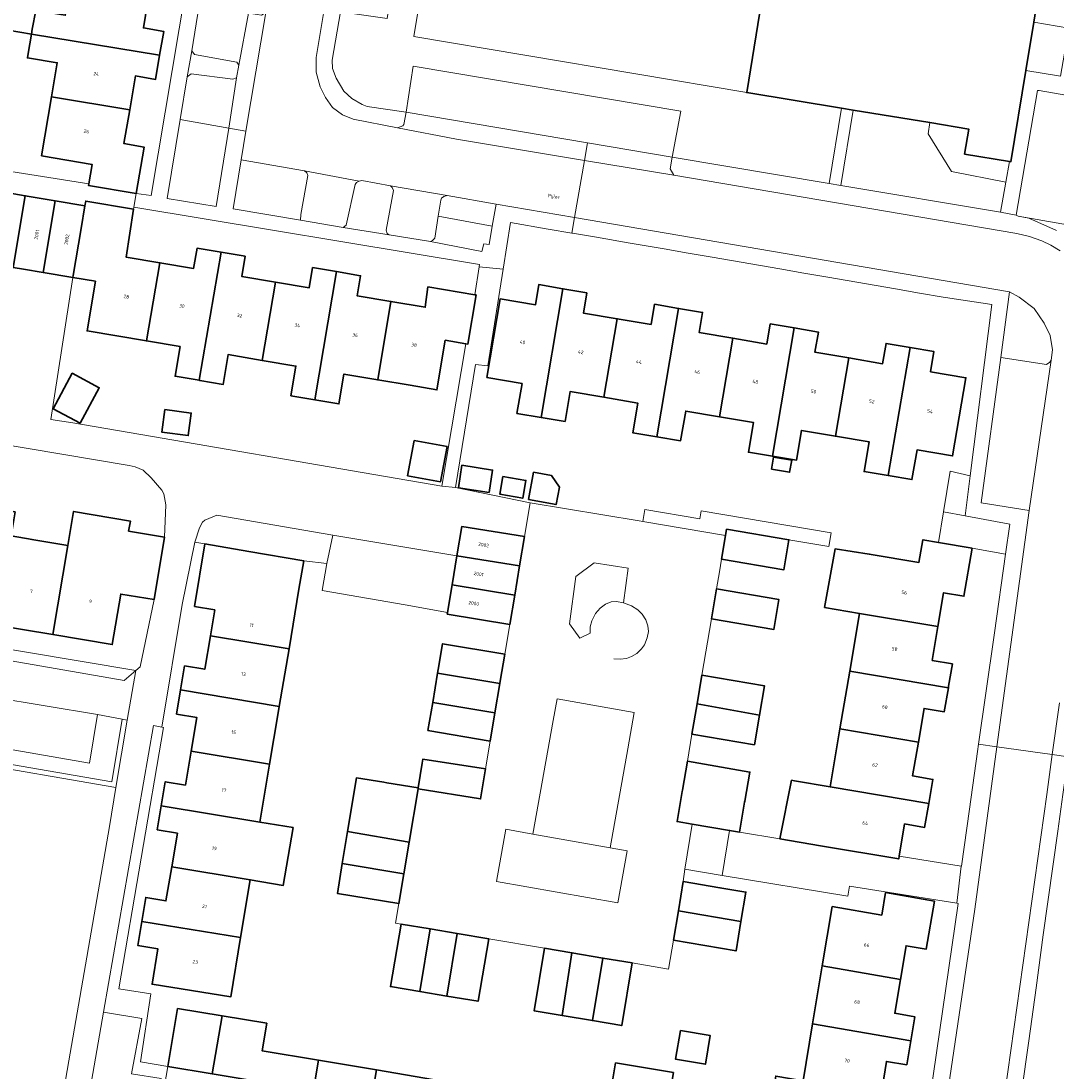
# Model space of a CAD drawing. Header units: metres. Extents: x 197700 to 204338, y 317132 to 325229.
# Tile 1038 of 1056: x 199334 to 199440, y 321686 to 321794. Entities that reach past the tile are written whole.
import ezdxf
from ezdxf.enums import TextEntityAlignment as Align

# ---------------------------------------------------------------- set-up
doc = ezdxf.new("R2010")
doc.units = ezdxf.units.M
for name, color, linetype, lineweight in [('B-WE-GR-BEPLANTING_CULTUUR_BODEMBEDEKKER-GV', 90, 'Continuous', 18), ('B-WE-GR-BEPLANTING_CULTUUR_HEESTERS-GV', 90, 'Continuous', 18), ('B-WE-GR-GROENVOORZIENING-GV', 80, 'Continuous', 18), ('B-WE-IE-TERREINAFSCHEIDING_KUNSTMATIG_HEKWERK-G', 20, 'IE-TERREINAFSCHEIDING-KUNSTMATIG', 18), ('B-WE-OG-BEBOUWING-GV', 7, 'Continuous', 35), ('B-WE-OG-BEBOUWING-T18', 10, 'Continuous', 18), ('B-WE-OG-TERREIN_ERF-GV', 7, 'Continuous', 18), ('B-WE-OG-TOPOGRAFIE-T18', 10, 'Continuous', 18), ('B-WE-VH-VERHARDING_ASFALT-GV', 252, 'Continuous', 18), ('B-WE-VH-VERHARDING_BETONSTRAATSTEEN-GV', 252, 'Continuous', 18), ('B-WE-VH-VERHARDING_TEGEL-GV', 252, 'Continuous', 18)]:
    doc.layers.add(name, color=color, linetype=linetype, lineweight=lineweight)
doc.styles.add('NLCS-ISO-M200-T18', font='NLCS-ISO.ttf', dxfattribs={"height": 0.36})
doc.linetypes.add('IE-TERREINAFSCHEIDING-KUNSTMATIG', pattern='A,4,[82,NLCS.SHX,S=0.75,R=90,X=0,Y=0],4,-2', length=10)

msp = doc.modelspace()

# ---------------------------------------------------------------- linework, layer by layer
at = {"layer": 'B-WE-GR-BEPLANTING_CULTUUR_BODEMBEDEKKER-GV'}
for points in [[(199408.31, 321786.46), (199374.137, 321792.221), (199376.404, 321805.899), (199384.25, 321804.395), (199384.656, 321807.372), (199373.947, 321809.424), (199371.404, 321794.078), (199366.618, 321794.733), (199365.751, 321789.779), (199365.803, 321788.945), (199366.168, 321787.931), (199366.949, 321786.598), (199367.772, 321785.845), (199368.86, 321785.233), (199369.367, 321785.046), (199373.345, 321784.447), (199374.062, 321789.191), (199401.535, 321784.56), (199400.647, 321779.845), (199416.776, 321777.14), (199418.021, 321784.866)], [(199350.901, 321788.094), (199351.299, 321788.401), (199355.576, 321787.841), (199355.956, 321787.987), (199356.198, 321789.286), (199355.969, 321789.6), (199351.645, 321790.386), (199351.347, 321790.745)], [(199436.184, 321773.794), (199442.6, 321772.657), (199444.771, 321785.561), (199438.329, 321786.664), (199438.162, 321786.693), (199435.948, 321773.891)], [(199427.086, 321783.379), (199419.24, 321784.666), (199417.983, 321776.938), (199434.358, 321774.192), (199434.893, 321777.27), (199429.32, 321778.357), (199426.927, 321782.234)], [(199355.156, 321782.806), (199350.179, 321783.696), (199348.845, 321775.582), (199353.869, 321774.77)], [(199362.943, 321778.436), (199356.411, 321779.579), (199355.601, 321774.524), (199362.509, 321773.364), (199362.538, 321773.97), (199363.267, 321777.971), (199363.154, 321778.225)], [(199368.52, 321777.373), (199368.265, 321777.229), (199368.119, 321777.039), (199367.218, 321772.867), (199366.878, 321772.614), (199371.613, 321771.873), (199371.411, 321772.022), (199371.32, 321772.343), (199372.062, 321776.415), (199371.935, 321776.737), (199371.75, 321776.906), (199368.817, 321777.432)], [(199376.654, 321773.772), (199382.202, 321772.748), (199382.585, 321775.024), (199377.554, 321775.894), (199377.212, 321775.81), (199376.982, 321775.647), (199376.912, 321775.432)], [(199428.498, 321743.467), (199430.739, 321743.038), (199431.258, 321747.142), (199429.176, 321747.637)], [(199351.665, 321740.342), (199352.709, 321740.165), (199357.22, 321739.4), (199362.856, 321738.444), (199365.23, 321738.139), (199365.837, 321741.075), (199353.946, 321743.118), (199352.692, 321742.617), (199352.446, 321742.39), (199352.161, 321741.819)], [(199392.229, 321731.008), (199392.247, 321731.65), (199392.416, 321732.271), (199392.802, 321733.016), (199393.261, 321733.577), (199393.813, 321733.989), (199394.406, 321734.219), (199394.941, 321734.259), (199395.664, 321734.128), (199396.155, 321737.677), (199392.639, 321738.233), (199390.786, 321736.817), (199390.112, 321731.962), (199391.19, 321730.48)], [(199329.412, 321724.708), (199328.266, 321718.322), (199343.168, 321715.747), (199344.227, 321722.189), (199341.699, 321722.672), (199340.871, 321717.666), (199330.009, 321719.543), (199330.891, 321724.455)]]:
    msp.add_lwpolyline(points, close=True, dxfattribs=at)
at = {"layer": 'B-WE-GR-BEPLANTING_CULTUUR_HEESTERS-GV'}
for points in [[(199408.31, 321786.46), (199409.664, 321794.727), (199383.525, 321799.07), (199384.25, 321804.395), (199376.404, 321805.899), (199374.137, 321792.221)], [(199376.654, 321773.772), (199376.309, 321771.545), (199376.077, 321771.282), (199375.842, 321771.171), (199381.131, 321770.162), (199381.339, 321770.943), (199381.888, 321770.887), (199382.202, 321772.748)], [(199439.56, 321759.027), (199439.683, 321760.091), (199439.46, 321761.529), (199438.824, 321762.821), (199437.811, 321764.303), (199436.279, 321765.475), (199435.281, 321766.037), (199434.403, 321759.298), (199439.075, 321758.584), (199439.402, 321758.809)], [(199430.739, 321743.038), (199428.498, 321743.467), (199427.985, 321740.315), (199431.43, 321739.72), (199434.867, 321739.126), (199435.298, 321742.174)], [(199342.302, 321692.112), (199340.246, 321680.346), (199340.273, 321679.967), (199340.583, 321679.498), (199341.082, 321679.117), (199341.98, 321678.802), (199343.345, 321678.539), (199346.836, 321677.867), (199348.202, 321685.335), (199345.179, 321685.807), (199346.241, 321691.472)]]:
    msp.add_lwpolyline(points, close=True, dxfattribs=at)
msp.add_lwpolyline([(199336.987, 321677.074), (199342.923, 321711.175), (199343.579, 321715.168), (199327.685, 321717.915), (199328.919, 321724.792), (199322.643, 321725.866), (199318.482, 321726.577), (199305.281, 321728.727), (199304.051, 321721.921), (199292.471, 321723.949), (199286.018, 321688.502), (199277.623, 321690.077), (199274.972, 321675.783)], dxfattribs=at)
at = {"layer": 'B-WE-GR-GROENVOORZIENING-GV'}
msp.add_lwpolyline([(199329.412, 321724.708), (199328.919, 321724.792), (199327.685, 321717.915), (199343.579, 321715.168), (199344.718, 321722.095), (199344.227, 321722.189), (199343.168, 321715.747), (199328.266, 321718.322)], close=True, dxfattribs=at)
at = {"layer": 'B-WE-IE-TERREINAFSCHEIDING_KUNSTMATIG_HEKWERK-G'}
for points in [[(199395.664, 321734.128), (199394.941, 321734.259), (199394.406, 321734.219), (199393.813, 321733.989), (199393.261, 321733.577), (199392.802, 321733.016), (199392.416, 321732.271), (199392.247, 321731.65), (199392.229, 321731.008)], [(199394.661, 321728.365), (199395.313, 321728.329), (199395.961, 321728.423), (199396.489, 321728.613), (199397.017, 321728.934), (199397.508, 321729.389), (199397.813, 321729.822), (199398.104, 321730.529), (199398.218, 321731.188), (199398.172, 321731.76), (199397.957, 321732.38), (199397.584, 321732.969), (199397.14, 321733.405), (199396.498, 321733.802), (199395.664, 321734.128)]]:
    msp.add_lwpolyline(points, dxfattribs=at)
at = {"layer": 'B-WE-OG-BEBOUWING-GV'}
for points in [[(199334.905, 321792.459), (199348.062, 321790.289), (199348.48, 321792.74), (199346.4, 321793.1), (199347, 321796.72), (199338.98, 321798.04), (199338.97, 321797.98), (199338.372, 321794.391), (199335.345, 321794.895), (199334.994, 321792.983)], [(199333.947, 321795.152), (199332.954, 321795.334), (199332.616, 321793.436), (199332.519, 321792.856), (199334.905, 321792.459), (199334.994, 321792.983), (199335.345, 321794.895)], [(199336.963, 321786.039), (199344.985, 321784.699), (199345.57, 321788.17), (199347.64, 321787.82), (199348.062, 321790.289), (199334.905, 321792.459), (199334.567, 321790.475), (199334.49, 321790.02), (199337.55, 321789.52)], [(199336.963, 321786.039), (199335.94, 321779.98), (199341.12, 321779.1), (199340.778, 321777.104), (199340.749, 321776.935), (199345.666, 321776.116), (199346.47, 321780.88), (199344.4, 321781.23), (199344.985, 321784.699)], [(199334.262, 321775.878), (199331.122, 321776.408), (199329.883, 321769.062), (199333.02, 321768.533)], [(199336.106, 321768.013), (199337.347, 321775.358), (199334.262, 321775.878), (199333.02, 321768.533), (199334.077, 321768.355)], [(199337.347, 321775.358), (199336.106, 321768.013), (199339.154, 321767.5), (199339.187, 321767.699), (199340, 321772.51), (199340.391, 321774.845)], [(199346.71, 321760.982), (199348.09, 321769.009), (199344.62, 321769.59), (199345.393, 321774.509), (199340.474, 321775.328), (199340.391, 321774.845), (199340, 321772.51), (199339.187, 321767.699), (199339.154, 321767.5), (199341.47, 321767.11), (199340.61, 321762.01)], [(199348.09, 321769.009), (199346.71, 321760.982), (199350.16, 321760.4), (199349.65, 321757.36), (199352.111, 321756.946), (199354.359, 321770.086), (199351.9, 321770.5), (199351.55, 321768.43)], [(199359.94, 321767.021), (199356.48, 321767.6), (199356.83, 321769.67), (199354.359, 321770.086), (199352.111, 321756.946), (199352.184, 321756.934), (199354.58, 321756.53), (199355.09, 321759.58), (199358.571, 321758.994)], [(199363.989, 321754.946), (199366.219, 321768.095), (199363.76, 321768.51), (199363.41, 321766.44), (199359.94, 321767.021), (199358.571, 321758.994), (199362.04, 321758.41), (199361.53, 321755.36)], [(199366.219, 321768.095), (199363.989, 321754.946), (199366.46, 321754.53), (199366.97, 321757.58), (199370.439, 321756.995), (199371.79, 321765.04), (199368.33, 321765.62), (199368.68, 321767.68)], [(199371.79, 321765.04), (199370.439, 321756.995), (199373.762, 321756.434), (199376.51, 321755.97), (199377.37, 321761.05), (199379.487, 321760.705), (199379.7, 321760.67), (199380.53, 321765.7), (199380.392, 321765.723), (199375.6, 321766.52), (199375.31, 321764.45)], [(199387.199, 321753.14), (199389.44, 321766.343), (199386.96, 321766.77), (199386.62, 321764.69), (199383, 321765.29), (199381.64, 321757.25), (199385.25, 321756.61), (199384.73, 321753.55)], [(199389.44, 321766.343), (199387.199, 321753.14), (199389.67, 321752.73), (199390.18, 321755.79), (199393.65, 321755.205), (199395.02, 321763.265), (199391.55, 321763.85), (199391.9, 321765.92)], [(199393.65, 321755.205), (199397.12, 321754.62), (199396.61, 321751.57), (199399.071, 321751.155), (199401.31, 321764.331), (199398.85, 321764.75), (199398.49, 321762.68), (199395.02, 321763.265)], [(199405.52, 321753.211), (199406.901, 321761.255), (199403.43, 321761.84), (199403.78, 321763.91), (199401.31, 321764.331), (199399.071, 321751.155), (199401.53, 321750.74), (199402.05, 321753.79)], [(199405.52, 321753.211), (199409, 321752.63), (199408.48, 321749.57), (199410.949, 321749.159), (199413.189, 321762.32), (199410.72, 321762.74), (199410.37, 321760.67), (199406.901, 321761.255)], [(199413.189, 321762.32), (199410.949, 321749.159), (199413.41, 321748.75), (199413.93, 321751.8), (199417.409, 321751.214), (199418.78, 321759.24), (199415.31, 321759.83), (199415.66, 321761.9)], [(199417.409, 321751.214), (199420.88, 321750.63), (199420.36, 321747.58), (199422.829, 321747.167), (199425.07, 321760.309), (199422.61, 321760.73), (199422.25, 321758.65), (199418.78, 321759.24)], [(199425.07, 321760.309), (199422.829, 321747.167), (199425.26, 321746.76), (199425.8, 321749.81), (199429.43, 321749.2), (199430.8, 321757.21), (199427.18, 321757.82), (199427.52, 321759.89)], [(199339.099, 321757.687), (199337.129, 321754.038), (199339.897, 321752.544), (199341.867, 321756.192)], [(199348.594, 321753.949), (199348.28, 321751.642), (199350.991, 321751.272), (199351.305, 321753.579)], [(199374.167, 321750.782), (199373.497, 321747.163), (199376.887, 321746.534), (199377.558, 321750.153)], [(199379.088, 321748.234), (199378.728, 321745.933), (199381.869, 321745.442), (199382.228, 321747.743)], [(199410.856, 321747.836), (199412.709, 321747.515), (199412.924, 321748.75), (199411.071, 321749.071)], [(199386.438, 321747.509), (199385.923, 321744.729), (199388.75, 321744.205), (199389.083, 321746.002), (199388.281, 321747.167)], [(199383.279, 321747.095), (199382.956, 321745.274), (199385.326, 321744.853), (199385.65, 321746.674)], [(199330.17, 321743.96), (199329.1, 321737.54), (199331.9, 321737.07), (199331.03, 321731.88), (199337.109, 321730.855), (199338.64, 321740), (199335.134, 321740.591), (199334.977, 321740.617), (199332.82, 321740.98), (199333.23, 321743.44)], [(199337.109, 321730.855), (199343.19, 321729.83), (199344.07, 321735.02), (199347.49, 321734.46), (199348.57, 321740.85), (199344.88, 321741.48), (199345.052, 321742.512), (199339.23, 321743.493), (199338.64, 321740)], [(199385.5, 321740.91), (199379.07, 321741.95), (199378.57, 321738.95), (199384.997, 321737.909)], [(199405.73, 321738.59), (199412.13, 321737.51), (199412.64, 321740.59), (199406.25, 321741.67), (199406.142, 321741.03)], [(199357.22, 321739.4), (199352.709, 321740.165), (199351.651, 321733.746), (199353.71, 321733.4), (199353.265, 321730.741), (199361.337, 321729.416), (199362.36, 321735.52), (199362.856, 321738.444)], [(199419.868, 321733.03), (199427.934, 321731.679), (199428.52, 321735.15), (199430.6, 321734.8), (199431.43, 321739.72), (199427.985, 321740.315), (199426.39, 321740.59), (199425.99, 321738.26), (199420.89, 321739.12), (199417.376, 321739.651), (199416.302, 321733.653)], [(199378.072, 321735.97), (199384.495, 321734.92), (199384.997, 321737.909), (199378.57, 321738.95), (199378.566, 321738.926)], [(199383.99, 321731.91), (199384.495, 321734.92), (199378.072, 321735.97), (199377.599, 321733.144), (199377.57, 321732.97), (199377.568, 321732.96)], [(199405.21, 321735.54), (199404.7, 321732.48), (199411.1, 321731.39), (199411.62, 321734.46)], [(199427.934, 321731.679), (199419.868, 321733.03), (199418.875, 321727.109), (199429.001, 321725.399), (199429.031, 321725.582), (199429.42, 321727.86), (199427.35, 321728.22)], [(199353.265, 321730.741), (199352.69, 321727.3), (199350.62, 321727.65), (199350.205, 321725.181), (199360.343, 321723.486), (199361.337, 321729.416)], [(199376.586, 321726.919), (199382.976, 321725.849), (199383.016, 321726.086), (199383.48, 321728.85), (199377.09, 321729.92), (199376.644, 321727.265)], [(199376.08, 321723.91), (199382.47, 321722.84), (199382.976, 321725.849), (199376.586, 321726.919)], [(199403.72, 321726.71), (199403.219, 321723.765), (199409.611, 321722.599), (199410.12, 321725.62)], [(199418.875, 321727.109), (199417.88, 321721.18), (199425.926, 321719.831), (199426.51, 321723.29), (199428.59, 321722.94), (199429.001, 321725.399)], [(199351.286, 321718.899), (199359.351, 321717.567), (199360.234, 321722.833), (199360.343, 321723.486), (199350.205, 321725.181), (199349.79, 321722.71), (199351.87, 321722.37)], [(199375.587, 321721.039), (199381.984, 321719.934), (199382.47, 321722.84), (199376.08, 321723.91)], [(199409.611, 321722.599), (199403.219, 321723.765), (199402.69, 321720.66), (199409.1, 321719.57)], [(199426.996, 321713.551), (199427.42, 321716.01), (199425.34, 321716.36), (199425.926, 321719.831), (199417.88, 321721.18), (199416.883, 321715.239)], [(199359.351, 321717.567), (199351.286, 321718.899), (199350.7, 321715.42), (199348.63, 321715.77), (199348.221, 321713.31), (199358.355, 321711.627)], [(199374.592, 321715.13), (199374.577, 321715.039), (199380.99, 321714.01), (199381.51, 321717.1), (199375.08, 321718.09), (199375.009, 321717.657)], [(199402.705, 321711.423), (199406.549, 321710.781), (199407.57, 321710.61), (199408.09, 321713.66), (199408.111, 321713.783), (199408.633, 321716.764), (199402.219, 321717.876), (199401.716, 321714.902), (199401.69, 321714.75), (199401.17, 321711.68)], [(199367.356, 321710.662), (199373.666, 321709.572), (199374.577, 321715.039), (199374.592, 321715.13), (199371.369, 321715.667), (199371.061, 321715.718), (199368.275, 321716.182)], [(199423.956, 321708.128), (199424.51, 321711.44), (199426.57, 321711.08), (199426.996, 321713.551), (199416.883, 321715.239), (199413.218, 321715.854), (199412.913, 321715.915), (199411.72, 321709.905), (199415.87, 321709.2), (199423.91, 321707.85)], [(199349.295, 321707.021), (199357.363, 321705.71), (199360.753, 321705.137), (199361.754, 321711.063), (199358.355, 321711.627), (199348.221, 321713.31), (199347.81, 321710.84), (199349.88, 321710.49)], [(199366.807, 321707.366), (199373.125, 321706.324), (199373.666, 321709.572), (199367.356, 321710.662)], [(199366.807, 321707.366), (199366.299, 321704.318), (199372.616, 321703.266), (199373.125, 321706.324)], [(199357.363, 321705.71), (199349.295, 321707.021), (199348.71, 321703.55), (199346.64, 321703.9), (199346.229, 321701.43), (199356.369, 321699.78)], [(199401.8, 321705.53), (199401.294, 321702.509), (199407.717, 321701.44), (199408.22, 321704.45), (199405.565, 321704.897)], [(199424.087, 321695.49), (199424.67, 321698.95), (199426.74, 321698.6), (199427.58, 321703.53), (199422.56, 321704.41), (199422.17, 321702.09), (199417.09, 321702.96), (199416.069, 321696.88)], [(199400.79, 321699.5), (199407.21, 321698.41), (199407.717, 321701.44), (199401.294, 321702.509)], [(199356.369, 321699.78), (199346.229, 321701.43), (199345.82, 321698.97), (199347.89, 321698.62), (199347.28, 321695), (199355.35, 321693.7)], [(199375.831, 321700.666), (199372.83, 321701.17), (199371.74, 321694.75), (199374.748, 321694.249)], [(199377.518, 321693.787), (199378.581, 321700.205), (199375.831, 321700.666), (199374.748, 321694.249)], [(199377.518, 321693.787), (199380.74, 321693.25), (199381.83, 321699.66), (199378.581, 321700.205)], [(199389.358, 321691.794), (199390.367, 321698.218), (199387.55, 321698.69), (199386.48, 321692.28)], [(199392.468, 321691.269), (199393.551, 321697.684), (199390.367, 321698.218), (199389.358, 321691.794)], [(199393.551, 321697.684), (199392.468, 321691.269), (199395.48, 321690.76), (199396.56, 321697.18)], [(199415.071, 321690.94), (199425.145, 321689.198), (199425.56, 321691.66), (199423.5, 321692.01), (199424.087, 321695.49), (199416.069, 321696.88)], [(199353.459, 321685.803), (199354.48, 321691.74), (199349.9, 321692.49), (199348.9, 321686.57)], [(199353.459, 321685.803), (199357.76, 321685.08), (199356.89, 321680.13), (199360.52, 321679.53), (199360.19, 321677.48), (199362.653, 321677.06), (199364.37, 321687.199), (199358.58, 321688.17), (199359.06, 321690.99), (199354.48, 321691.74)], [(199401.508, 321690.239), (199401.014, 321687.294), (199404.07, 321686.781), (199404.564, 321689.726)], [(199410.522, 321681.01), (199416.412, 321679.959), (199417.13, 321684.26), (199422.07, 321683.46), (199422.65, 321687.08), (199424.73, 321686.74), (199425.145, 321689.198), (199415.071, 321690.94), (199414.09, 321685.1), (199411.29, 321685.57)], [(199362.653, 321677.06), (199365.12, 321676.64), (199365.46, 321678.7), (199368.929, 321678.115), (199370.32, 321686.2), (199364.37, 321687.199)], [(199394.059, 321682.217), (199392.67, 321674.124), (199396.14, 321673.54), (199395.79, 321671.47), (199398.269, 321671.048), (199399.988, 321681.222), (199400.783, 321685.926), (199394.849, 321686.922), (199394.437, 321684.456)], [(199368.929, 321678.115), (199372.4, 321677.53), (199372.05, 321675.45), (199374.509, 321675.036), (199376.259, 321685.204), (199370.32, 321686.2)]]:
    msp.add_lwpolyline(points, close=True, dxfattribs=at)
msp.add_lwpolyline([(199409.664, 321794.727), (199408.31, 321786.46), (199418.021, 321784.866), (199419.24, 321784.666), (199427.086, 321783.379), (199431.1, 321782.72), (199430.67, 321780.15), (199435.263, 321779.396), (199435.42, 321779.37), (199436.958, 321788.724), (199437.775, 321793.691), (199437.986, 321794.974)], dxfattribs=at)
at = {"layer": 'B-WE-OG-TERREIN_ERF-GV'}
for points in [[(199347, 321796.72), (199346.4, 321793.1), (199348.48, 321792.74), (199348.062, 321790.289), (199347.64, 321787.82), (199345.57, 321788.17), (199344.985, 321784.699), (199344.4, 321781.23), (199346.47, 321780.88), (199345.666, 321776.116), (199347.175, 321775.896), (199350.798, 321797.318)], [(199329.312, 321778.917), (199340.778, 321777.104), (199341.12, 321779.1), (199335.94, 321779.98), (199336.963, 321786.039), (199337.55, 321789.52), (199334.49, 321790.02), (199334.567, 321790.475), (199334.905, 321792.459), (199332.519, 321792.856)], [(199332.82, 321740.98), (199334.977, 321740.617), (199335.134, 321740.591), (199338.64, 321740), (199339.23, 321743.493), (199345.052, 321742.512), (199344.88, 321741.48), (199348.57, 321740.85), (199348.703, 321744.182), (199348.484, 321745.316), (199348.282, 321745.684), (199347.205, 321746.941), (199346.354, 321747.726), (199345.552, 321748.087), (199344.918, 321748.211), (199327.615, 321751.103)], [(199426.822, 321681.372), (199430.021, 321703.275), (199429.876, 321703.298), (199418.864, 321705.06), (199418.677, 321704.014), (199405.777, 321706.154), (199401.967, 321706.786), (199401.8, 321705.53), (199405.565, 321704.897), (199408.22, 321704.45), (199407.717, 321701.44), (199407.21, 321698.41), (199400.79, 321699.5), (199400.296, 321696.552), (199396.56, 321697.18), (199395.48, 321690.76), (199392.468, 321691.269), (199389.358, 321691.794), (199386.48, 321692.28), (199387.55, 321698.69), (199381.83, 321699.66), (199380.74, 321693.25), (199377.518, 321693.787), (199374.748, 321694.249), (199371.74, 321694.75), (199372.83, 321701.17), (199372.279, 321701.263), (199372.616, 321703.266), (199366.299, 321704.318), (199366.807, 321707.366), (199367.356, 321710.662), (199368.275, 321716.182), (199371.061, 321715.718), (199371.369, 321715.667), (199374.592, 321715.13), (199375.009, 321717.657), (199375.08, 321718.09), (199381.51, 321717.1), (199381.984, 321719.934), (199375.587, 321721.039), (199376.08, 321723.91), (199376.586, 321726.919), (199376.644, 321727.265), (199377.09, 321729.92), (199383.48, 321728.85), (199383.99, 321731.91), (199377.568, 321732.96), (199377.57, 321732.97), (199377.599, 321733.144), (199373.258, 321733.898), (199364.745, 321735.376), (199365.23, 321738.139), (199362.856, 321738.444), (199362.36, 321735.52), (199361.337, 321729.416), (199360.343, 321723.486), (199360.234, 321722.833), (199359.351, 321717.567), (199358.355, 321711.627), (199361.754, 321711.063), (199360.753, 321705.137), (199357.363, 321705.71), (199356.369, 321699.78), (199355.35, 321693.7), (199347.28, 321695), (199347.89, 321698.62), (199345.82, 321698.97), (199346.229, 321701.43), (199346.64, 321703.9), (199348.71, 321703.55), (199349.295, 321707.021), (199349.88, 321710.49), (199347.81, 321710.84), (199348.221, 321713.31), (199348.63, 321715.77), (199350.7, 321715.42), (199351.286, 321718.899), (199351.87, 321722.37), (199349.79, 321722.71), (199350.205, 321725.181), (199350.62, 321727.65), (199352.69, 321727.3), (199353.265, 321730.741), (199353.71, 321733.4), (199351.651, 321733.746), (199352.709, 321740.165), (199351.665, 321740.342), (199350.377, 321733.96), (199348.272, 321721.365), (199348.47, 321721.32), (199343.86, 321694.53), (199347.14, 321694), (199346.11, 321687.02), (199348.9, 321686.57), (199347.58, 321678.81)], [(199300.694, 321734.713), (199345.627, 321727.176), (199346.073, 321727.558), (199347.49, 321734.46), (199344.07, 321735.02), (199343.19, 321729.83), (199337.109, 321730.855), (199331.03, 321731.88)], [(199440.24, 321710.688), (199438.748, 321700.074), (199437.998, 321694.628), (199437.248, 321689.184), (199436.518, 321683.888)], [(199353.459, 321685.803), (199348.9, 321686.57), (199349.9, 321692.49), (199354.48, 321691.74), (199359.06, 321690.99), (199358.58, 321688.17), (199364.37, 321687.199), (199370.32, 321686.2), (199376.259, 321685.204)], [(199394.437, 321684.456), (199394.849, 321686.922), (199400.783, 321685.926)]]:
    msp.add_lwpolyline(points, dxfattribs=at)
for points in [[(199345.393, 321774.509), (199344.62, 321769.59), (199348.09, 321769.009), (199351.55, 321768.43), (199351.9, 321770.5), (199354.359, 321770.086), (199356.83, 321769.67), (199356.48, 321767.6), (199359.94, 321767.021), (199363.41, 321766.44), (199363.76, 321768.51), (199366.219, 321768.095), (199368.68, 321767.68), (199368.33, 321765.62), (199371.79, 321765.04), (199375.31, 321764.45), (199375.6, 321766.52), (199380.392, 321765.723), (199380.85, 321768.587), (199380.889, 321768.834), (199345.427, 321774.724)], [(199417.88, 321721.18), (199418.875, 321727.109), (199419.868, 321733.03), (199416.302, 321733.653), (199417.376, 321739.651), (199420.89, 321739.12), (199425.99, 321738.26), (199426.39, 321740.59), (199427.985, 321740.315), (199428.498, 321743.467), (199429.176, 321747.637), (199431.258, 321747.142), (199433.482, 321764.728), (199428.71, 321765.44), (199428.484, 321765.479), (199426.034, 321765.901), (199423.575, 321766.325), (199416.629, 321767.523), (199414.159, 321767.949), (199411.691, 321768.374), (199404.756, 321769.57), (199402.287, 321769.996), (199399.827, 321770.42), (199396.148, 321771.054), (199392.882, 321771.617), (199390.422, 321772.041), (199390.363, 321772.051), (199387.943, 321772.468), (199384.079, 321773.135), (199383.325, 321768.362), (199381.756, 321758.435), (199380.492, 321758.569), (199378.418, 321745.948), (199386.099, 321744.364), (199397.257, 321742.528), (199397.661, 321742.462), (199397.863, 321743.687), (199403.507, 321742.733), (199403.644, 321743.544), (199416.975, 321741.291), (199416.739, 321739.897), (199412.64, 321740.59), (199412.13, 321737.51), (199405.73, 321738.59), (199405.51, 321737.301), (199405.21, 321735.54), (199411.62, 321734.46), (199411.1, 321731.39), (199404.7, 321732.48), (199403.72, 321726.71), (199410.12, 321725.62), (199409.611, 321722.599), (199409.1, 321719.57), (199402.69, 321720.66), (199402.219, 321717.876), (199408.633, 321716.764), (199408.111, 321713.783), (199408.09, 321713.66), (199407.57, 321710.61), (199411.72, 321709.905), (199412.913, 321715.915), (199413.218, 321715.854), (199416.883, 321715.239)], [(199341.47, 321767.11), (199339.154, 321767.5), (199336.89, 321752.941), (199339.146, 321752.579), (199377.013, 321746.081), (199379.487, 321760.705), (199377.37, 321761.05), (199376.51, 321755.97), (199373.762, 321756.434), (199370.439, 321756.995), (199366.97, 321757.58), (199366.46, 321754.53), (199363.989, 321754.946), (199361.53, 321755.36), (199362.04, 321758.41), (199358.571, 321758.994), (199355.09, 321759.58), (199354.58, 321756.53), (199352.184, 321756.934), (199352.111, 321756.946), (199349.65, 321757.36), (199350.16, 321760.4), (199346.71, 321760.982), (199340.61, 321762.01)], [(199399.071, 321751.155), (199396.61, 321751.57), (199397.12, 321754.62), (199393.65, 321755.205), (199390.18, 321755.79), (199389.67, 321752.73), (199387.199, 321753.14), (199384.73, 321753.55), (199385.25, 321756.61), (199381.64, 321757.25), (199383, 321765.29), (199386.62, 321764.69), (199386.96, 321766.77), (199389.44, 321766.343), (199391.9, 321765.92), (199391.55, 321763.85), (199395.02, 321763.265), (199398.49, 321762.68), (199398.85, 321764.75), (199401.31, 321764.331), (199403.78, 321763.91), (199403.43, 321761.84), (199406.901, 321761.255), (199410.37, 321760.67), (199410.72, 321762.74), (199413.189, 321762.32), (199415.66, 321761.9), (199415.31, 321759.83), (199418.78, 321759.24), (199422.25, 321758.65), (199422.61, 321760.73), (199425.07, 321760.309), (199427.52, 321759.89), (199427.18, 321757.82), (199430.8, 321757.21), (199429.43, 321749.2), (199425.8, 321749.81), (199425.26, 321746.76), (199422.829, 321747.167), (199420.36, 321747.58), (199420.88, 321750.63), (199417.409, 321751.214), (199413.93, 321751.8), (199413.41, 321748.75), (199410.949, 321749.159), (199408.48, 321749.57), (199409, 321752.63), (199405.52, 321753.211), (199402.05, 321753.79), (199401.53, 321750.74)], [(199339.099, 321757.687), (199341.867, 321756.192), (199339.897, 321752.544), (199337.129, 321754.038)], [(199348.594, 321753.949), (199351.305, 321753.579), (199350.991, 321751.272), (199348.28, 321751.642)], [(199374.167, 321750.782), (199377.558, 321750.153), (199376.887, 321746.534), (199373.497, 321747.163)], [(199379.088, 321748.234), (199382.228, 321747.743), (199381.869, 321745.442), (199378.728, 321745.933)], [(199410.856, 321747.836), (199411.071, 321749.071), (199412.924, 321748.75), (199412.709, 321747.515)], [(199385.923, 321744.729), (199386.438, 321747.509), (199388.281, 321747.167), (199389.083, 321746.002), (199388.75, 321744.205)], [(199383.279, 321747.095), (199385.65, 321746.674), (199385.326, 321744.853), (199382.956, 321745.274)], [(199425.926, 321719.831), (199425.34, 321716.36), (199427.42, 321716.01), (199426.996, 321713.551), (199426.57, 321711.08), (199424.51, 321711.44), (199423.956, 321708.128), (199430.317, 321707.121), (199430.338, 321707.118), (199431.164, 321712.959), (199432.001, 321718.875), (199432.105, 321719.611), (199432.846, 321724.846), (199433.722, 321731.037), (199434.867, 321739.126), (199431.43, 321739.72), (199430.6, 321734.8), (199428.52, 321735.15), (199427.934, 321731.679), (199427.35, 321728.22), (199429.42, 321727.86), (199429.031, 321725.582), (199429.001, 321725.399), (199428.59, 321722.94), (199426.51, 321723.29)], [(199318.613, 321730.638), (199344.413, 321726.136), (199345.627, 321727.176), (199300.694, 321734.713), (199300.613, 321734.012), (199295.752, 321734.66), (199295.866, 321735.523), (199289.558, 321736.581), (199289.405, 321735.741), (199306.811, 321732.698)], [(199408.477, 321667.512), (199408.616, 321667.489), (199408.776, 321668.49), (199347.58, 321678.81), (199348.9, 321686.57), (199346.11, 321687.02), (199347.14, 321694), (199343.86, 321694.53), (199348.47, 321721.32), (199348.272, 321721.365), (199347.441, 321721.528), (199342.302, 321692.112), (199346.241, 321691.472), (199345.179, 321685.807), (199348.202, 321685.335), (199346.836, 321677.867), (199351.81, 321676.998), (199362.218, 321675.243), (199368.11, 321674.227), (199380.016, 321672.237)], [(199415.071, 321690.94), (199416.069, 321696.88), (199417.09, 321702.96), (199422.17, 321702.09), (199422.56, 321704.41), (199427.58, 321703.53), (199426.74, 321698.6), (199424.67, 321698.95), (199424.087, 321695.49), (199423.5, 321692.01), (199425.56, 321691.66), (199425.145, 321689.198), (199424.73, 321686.74), (199422.65, 321687.08), (199422.07, 321683.46), (199417.13, 321684.26), (199416.412, 321679.959), (199415.65, 321675.4), (199409.76, 321676.48), (199410.522, 321681.01), (199411.29, 321685.57), (199414.09, 321685.1)], [(199404.564, 321689.726), (199404.07, 321686.781), (199401.014, 321687.294), (199401.508, 321690.239)]]:
    msp.add_lwpolyline(points, close=True, dxfattribs=at)
at = {"layer": 'B-WE-VH-VERHARDING_ASFALT-GV'}
for points in [[(199358.969, 321794.665), (199356.909, 321782.517), (199356.411, 321779.579), (199362.943, 321778.436), (199368.52, 321777.373), (199368.817, 321777.432), (199371.75, 321776.906), (199377.554, 321775.894), (199382.585, 321775.024), (199390.641, 321773.65), (199391.66, 321779.51), (199378.523, 321781.695), (199372.478, 321782.863), (199367.911, 321783.744), (199366.814, 321784.179), (199365.815, 321784.94), (199365.08, 321785.954), (199364.534, 321787.04), (199364.129, 321788.567), (199364.113, 321790.062), (199364.871, 321794.562)], [(199440.465, 321770.225), (199439.517, 321770.819), (199438.602, 321771.254), (199437.335, 321771.693), (199436.03, 321772.012), (199400.844, 321777.983), (199391.66, 321779.51), (199390.641, 321773.65), (199435.281, 321766.037), (199436.279, 321765.475), (199437.811, 321764.303), (199438.824, 321762.821), (199439.46, 321761.529), (199439.683, 321760.091), (199439.56, 321759.027), (199437.282, 321743.596), (199433.974, 321719.348), (199439.669, 321718.546), (199440.419, 321723.859)], [(199431.706, 321661.922), (199439.094, 321714.47), (199439.669, 321718.546), (199433.974, 321719.348), (199431.704, 321702.705), (199426.076, 321664.627)]]:
    msp.add_lwpolyline(points, dxfattribs=at)
at = {"layer": 'B-WE-VH-VERHARDING_BETONSTRAATSTEEN-GV'}
for points in [[(199350.798, 321797.318), (199347.175, 321775.896), (199345.666, 321776.116), (199345.427, 321774.724), (199380.889, 321768.834), (199380.85, 321768.587), (199383.325, 321768.362), (199384.079, 321773.135), (199387.943, 321772.468), (199390.363, 321772.051), (199390.641, 321773.65), (199382.585, 321775.024), (199382.202, 321772.748), (199381.888, 321770.887), (199381.339, 321770.943), (199381.131, 321770.162), (199375.842, 321771.171), (199371.613, 321771.873), (199366.878, 321772.614), (199362.509, 321773.364), (199355.601, 321774.524), (199356.411, 321779.579), (199356.909, 321782.517), (199355.156, 321782.806), (199353.869, 321774.77), (199348.845, 321775.582), (199350.179, 321783.696), (199350.901, 321788.094), (199351.347, 321790.745), (199352.119, 321795.429)], [(199437.986, 321794.974), (199437.775, 321793.691), (199441.355, 321793.069)], [(199440.5, 321788.143), (199436.958, 321788.724), (199435.42, 321779.37), (199435.263, 321779.396), (199434.893, 321777.27), (199434.358, 321774.192), (199435.948, 321773.891), (199438.162, 321786.693), (199438.329, 321786.664), (199444.771, 321785.561)], [(199440.118, 321772.333), (199437.248, 321773.578), (199436.184, 321773.794), (199435.948, 321773.891), (199434.358, 321774.192), (199417.983, 321776.938), (199416.776, 321777.14), (199400.647, 321779.845), (199400.468, 321778.629), (199400.844, 321777.983), (199436.03, 321772.012), (199437.335, 321771.693), (199438.602, 321771.254), (199439.517, 321770.819), (199440.465, 321770.225)], [(199331.122, 321776.408), (199334.262, 321775.878), (199337.347, 321775.358), (199340.391, 321774.845), (199340.474, 321775.328), (199345.393, 321774.509), (199345.427, 321774.724), (199345.666, 321776.116), (199340.749, 321776.935), (199340.778, 321777.104), (199329.312, 321778.917)], [(199442.6, 321772.657), (199436.184, 321773.794), (199437.248, 321773.578), (199440.118, 321772.333)], [(199340.246, 321680.346), (199342.302, 321692.112), (199347.441, 321721.528), (199348.272, 321721.365), (199350.377, 321733.96), (199351.665, 321740.342), (199352.161, 321741.819), (199352.446, 321742.39), (199352.692, 321742.617), (199353.946, 321743.118), (199365.837, 321741.075), (199378.566, 321738.926), (199378.57, 321738.95), (199379.07, 321741.95), (199385.5, 321740.91), (199386.099, 321744.364), (199378.418, 321745.948), (199377.013, 321746.081), (199339.146, 321752.579), (199336.89, 321752.941), (199339.154, 321767.5), (199336.106, 321768.013), (199334.077, 321768.355), (199333.02, 321768.533)], [(199327.615, 321751.103), (199344.918, 321748.211), (199345.552, 321748.087), (199346.354, 321747.726), (199347.205, 321746.941), (199348.282, 321745.684), (199348.484, 321745.316), (199348.703, 321744.182), (199348.57, 321740.85), (199347.49, 321734.46), (199346.073, 321727.558), (199345.627, 321727.176), (199344.718, 321722.095), (199343.579, 321715.168), (199342.923, 321711.175), (199336.987, 321677.074)], [(199440.419, 321723.859), (199439.669, 321718.546), (199441.311, 321718.315), (199441.747, 321721.377), (199441.87, 321722.236), (199446.773, 321721.538), (199449.58, 321741.356), (199449.699, 321741.35), (199450.154, 321744.522)], [(199330.891, 321724.455), (199341.699, 321722.672), (199344.227, 321722.189), (199344.718, 321722.095), (199345.627, 321727.176), (199344.413, 321726.136), (199318.613, 321730.638)]]:
    msp.add_lwpolyline(points, dxfattribs=at)
for points in [[(199356.198, 321789.286), (199357.179, 321794.609), (199352.119, 321795.429), (199351.347, 321790.745), (199351.645, 321790.386), (199355.969, 321789.6)], [(199356.909, 321782.517), (199358.969, 321794.665), (199358.509, 321794.394), (199357.179, 321794.609), (199356.198, 321789.286), (199355.956, 321787.987), (199355.156, 321782.806)], [(199366.618, 321794.733), (199365.467, 321794.831), (199364.871, 321794.562), (199364.113, 321790.062), (199364.129, 321788.567), (199364.534, 321787.04), (199365.08, 321785.954), (199365.815, 321784.94), (199366.814, 321784.179), (199367.911, 321783.744), (199372.478, 321782.863), (199373.002, 321783.05), (199373.13, 321783.178), (199373.345, 321784.447), (199369.367, 321785.046), (199368.86, 321785.233), (199367.772, 321785.845), (199366.949, 321786.598), (199366.168, 321787.931), (199365.803, 321788.945), (199365.751, 321789.779)], [(199437.775, 321793.691), (199436.958, 321788.724), (199440.5, 321788.143), (199441.355, 321793.069)], [(199391.972, 321781.307), (199400.647, 321779.845), (199401.535, 321784.56), (199374.062, 321789.191), (199373.345, 321784.447)], [(199350.179, 321783.696), (199355.156, 321782.806), (199355.956, 321787.987), (199355.576, 321787.841), (199351.299, 321788.401), (199350.901, 321788.094)], [(199391.66, 321779.51), (199391.972, 321781.307), (199373.345, 321784.447), (199373.13, 321783.178), (199373.002, 321783.05), (199372.478, 321782.863), (199378.523, 321781.695)], [(199391.972, 321781.307), (199391.66, 321779.51), (199400.844, 321777.983), (199400.468, 321778.629), (199400.647, 321779.845)], [(199366.878, 321772.614), (199367.218, 321772.867), (199368.119, 321777.039), (199368.265, 321777.229), (199368.52, 321777.373), (199362.943, 321778.436), (199363.154, 321778.225), (199363.267, 321777.971), (199362.538, 321773.97), (199362.509, 321773.364)], [(199371.75, 321776.906), (199371.935, 321776.737), (199372.062, 321776.415), (199371.32, 321772.343), (199371.411, 321772.022), (199371.613, 321771.873), (199375.842, 321771.171), (199376.077, 321771.282), (199376.309, 321771.545), (199376.654, 321773.772), (199376.912, 321775.432), (199376.982, 321775.647), (199377.212, 321775.81), (199377.554, 321775.894)], [(199437.282, 321743.596), (199432.354, 321744.395), (199434.403, 321759.298), (199435.281, 321766.037), (199390.641, 321773.65), (199390.363, 321772.051), (199390.422, 321772.041), (199392.882, 321771.617), (199396.148, 321771.054), (199399.827, 321770.42), (199402.287, 321769.996), (199404.756, 321769.57), (199411.691, 321768.374), (199414.159, 321767.949), (199416.629, 321767.523), (199423.575, 321766.325), (199426.034, 321765.901), (199428.484, 321765.479), (199428.71, 321765.44), (199433.482, 321764.728), (199431.258, 321747.142), (199430.739, 321743.038), (199435.298, 321742.174), (199434.867, 321739.126), (199433.722, 321731.037), (199432.846, 321724.846), (199432.105, 321719.611), (199433.974, 321719.348)], [(199380.85, 321768.587), (199380.392, 321765.723), (199380.53, 321765.7), (199379.7, 321760.67), (199379.487, 321760.705), (199377.013, 321746.081), (199378.418, 321745.948), (199380.492, 321758.569), (199381.756, 321758.435), (199383.325, 321768.362)], [(199437.282, 321743.596), (199439.56, 321759.027), (199439.402, 321758.809), (199439.075, 321758.584), (199434.403, 321759.298), (199432.354, 321744.395)], [(199401.294, 321702.509), (199401.8, 321705.53), (199401.967, 321706.786), (199402.705, 321711.423), (199401.17, 321711.68), (199401.69, 321714.75), (199401.716, 321714.902), (199402.219, 321717.876), (199402.69, 321720.66), (199403.219, 321723.765), (199403.72, 321726.71), (199404.7, 321732.48), (199405.21, 321735.54), (199405.51, 321737.301), (199405.73, 321738.59), (199406.142, 321741.03), (199397.661, 321742.462), (199397.257, 321742.528), (199386.099, 321744.364), (199385.5, 321740.91), (199384.997, 321737.909), (199384.495, 321734.92), (199383.99, 321731.91), (199383.48, 321728.85), (199383.016, 321726.086), (199382.976, 321725.849), (199382.47, 321722.84), (199381.984, 321719.934), (199381.51, 321717.1), (199380.99, 321714.01), (199374.577, 321715.039), (199373.666, 321709.572), (199373.125, 321706.324), (199372.616, 321703.266), (199372.279, 321701.263), (199372.83, 321701.17), (199375.831, 321700.666), (199378.581, 321700.205), (199381.83, 321699.66), (199387.55, 321698.69), (199390.367, 321698.218), (199393.551, 321697.684), (199396.56, 321697.18), (199400.296, 321696.552), (199400.79, 321699.5)], [(199378.566, 321738.926), (199365.837, 321741.075), (199365.23, 321738.139), (199364.745, 321735.376), (199373.258, 321733.898), (199377.599, 321733.144), (199378.072, 321735.97)], [(199395.664, 321734.128), (199394.941, 321734.259), (199394.406, 321734.219), (199393.813, 321733.989), (199393.261, 321733.577), (199392.802, 321733.016), (199392.416, 321732.271), (199392.247, 321731.65), (199392.229, 321731.008), (199391.19, 321730.48), (199390.112, 321731.962), (199390.786, 321736.817), (199392.639, 321738.233), (199396.155, 321737.677)], [(199341.699, 321722.672), (199330.891, 321724.455), (199330.009, 321719.543), (199340.871, 321717.666)], [(199396.051, 321708.68), (199395.098, 321703.328), (199382.639, 321705.548), (199383.593, 321710.9), (199386.367, 321710.406), (199388.453, 321722.057), (199388.851, 321724.278), (199396.76, 321722.862), (199396.092, 321719.128), (199394.279, 321708.996)], [(199396.092, 321719.128), (199396.76, 321722.862), (199388.851, 321724.278), (199388.453, 321722.057), (199386.367, 321710.406), (199394.279, 321708.996)], [(199429.876, 321703.298), (199430.021, 321703.275), (199426.822, 321681.372), (199421.603, 321682.256), (199421.152, 321679.517), (199420.61, 321676.229), (199423.504, 321675.699), (199425.929, 321675.254), (199424.23, 321664.958), (199426.076, 321664.627), (199431.704, 321702.705), (199433.974, 321719.348), (199432.105, 321719.611), (199432.001, 321718.875), (199431.164, 321712.959), (199430.338, 321707.118), (199430.317, 321707.121)], [(199431.706, 321661.922), (199452.698, 321658.887), (199452.917, 321661.077), (199433.605, 321663.747), (199436.518, 321683.888), (199437.248, 321689.184), (199437.998, 321694.628), (199438.748, 321700.074), (199440.24, 321710.688), (199440.76, 321714.455), (199441.311, 321718.315), (199439.669, 321718.546), (199439.094, 321714.47)], [(199395.098, 321703.328), (199396.051, 321708.68), (199394.279, 321708.996), (199386.367, 321710.406), (199383.593, 321710.9), (199382.639, 321705.548)], [(199406.549, 321710.781), (199402.705, 321711.423), (199401.967, 321706.786), (199405.777, 321706.154)], [(199405.777, 321706.154), (199418.677, 321704.014), (199418.864, 321705.06), (199429.876, 321703.298), (199430.317, 321707.121), (199423.956, 321708.128), (199423.91, 321707.85), (199415.87, 321709.2), (199411.72, 321709.905), (199407.57, 321710.61), (199406.549, 321710.781)]]:
    msp.add_lwpolyline(points, close=True, dxfattribs=at)
at = {"layer": 'B-WE-VH-VERHARDING_TEGEL-GV'}
for points in [[(199419.24, 321784.666), (199418.021, 321784.866), (199416.776, 321777.14), (199417.983, 321776.938)], [(199434.893, 321777.27), (199435.263, 321779.396), (199430.67, 321780.15), (199431.1, 321782.72), (199427.086, 321783.379), (199426.927, 321782.234), (199429.32, 321778.357)], [(199406.142, 321741.03), (199406.25, 321741.67), (199412.64, 321740.59), (199416.739, 321739.897), (199416.975, 321741.291), (199403.644, 321743.544), (199403.507, 321742.733), (199397.863, 321743.687), (199397.661, 321742.462)]]:
    msp.add_lwpolyline(points, close=True, dxfattribs=at)

# ---------------------------------------------------------------- texts
at = {"layer": 'B-WE-OG-BEBOUWING-T18', "style": 'NLCS-ISO-M200-T18'}
for s, rotation, p in [('24', 350.5, (199341.55, 321788.387)), ('26', 350.5, (199340.556, 321782.49)), ('2001', 80.4, (199335.452, 321771.89)), ('2002', 80.4, (199338.531, 321771.392)), ('28', 350.5, (199344.644, 321765.53)), ('30', 350.5, (199350.344, 321764.576)), ('32', 350.5, (199356.268, 321763.58)), ('34', 350.5, (199362.193, 321762.588)), ('36', 350.5, (199368.125, 321761.599)), ('38', 350.5, (199374.172, 321760.585)), ('40', 350.6, (199385.302, 321760.854)), ('42', 350.5, (199391.275, 321759.84)), ('44', 350.5, (199397.25, 321758.833)), ('46', 350.5, (199403.231, 321757.817)), ('48', 350.5, (199409.2, 321756.811)), ('50', 350.4, (199415.173, 321755.796)), ('52', 350.4, (199421.147, 321754.78)), ('54', 350.5, (199427.124, 321753.773)), ('2002', 350.5, (199381.304, 321740.071)), ('2001', 350.5, (199380.801, 321737.077)), ('7', 350.5, (199334.885, 321735.287)), ('56', 350.5, (199424.469, 321735.184)), ('9', 350.5, (199340.965, 321734.262)), ('2000', 350.5, (199380.298, 321734.077)), ('11', 350.5, (199357.505, 321731.841)), ('58', 350.5, (199423.491, 321729.388)), ('13', 350.6, (199356.662, 321726.803)), ('60', 350.5, (199422.48, 321723.445)), ('15', 350.5, (199355.669, 321720.844)), ('62', 350.5, (199421.474, 321717.488)), ('17', 350.5, (199354.667, 321714.889)), ('64', 350.5, (199420.469, 321711.528)), ('19', 350.5, (199353.674, 321708.931)), ('21', 350.5, (199352.67, 321702.975)), ('66', 350.5, (199420.622, 321699.002)), ('23', 350.5, (199351.723, 321697.294)), ('68', 350.5, (199419.641, 321693.179)), ('70', 350.9, (199418.61, 321687.148))]:
    msp.add_text(s, height=0.36, rotation=rotation, dxfattribs=at).set_placement(p, align=Align.MIDDLE)
at = {"layer": 'B-WE-OG-TOPOGRAFIE-T18', "style": 'NLCS-ISO-M200-T18'}
msp.add_text('Pijler', height=0.36, rotation=350.4, dxfattribs=at).set_placement((199388.515, 321775.756), align=Align.MIDDLE)

doc.saveas('drawing.dxf')
